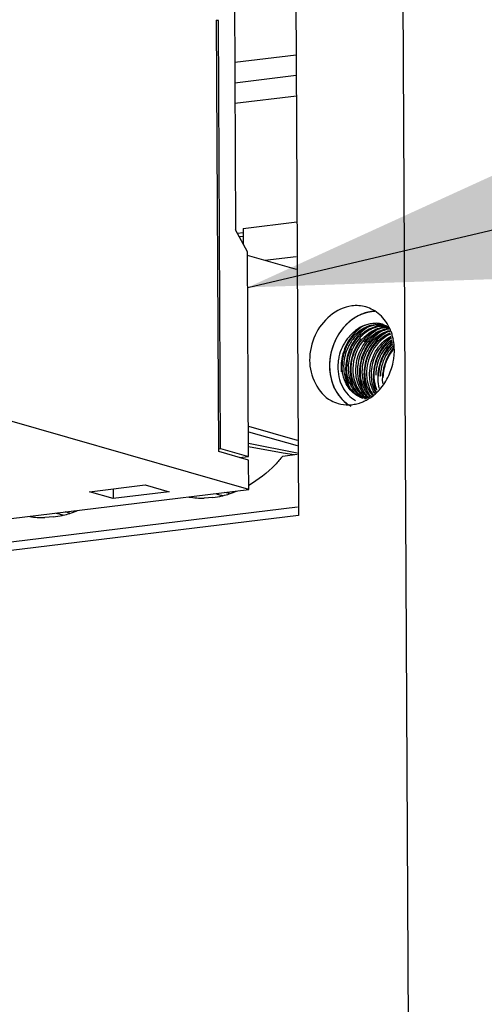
# Paper-space layout '45651_1_3' of a CAD drawing. Header units: millimetres. Extents: x -231 to 594, y 0 to 420.
# Tile 270 of 279: x 397.65 to 400.14, y 276.33 to 281.62. Entities that reach past the tile are written whole.
import ezdxf

# ---------------------------------------------------------------- set-up
doc = ezdxf.new("R2010")
doc.units = ezdxf.units.MM
doc.header["$LTSCALE"] = 32.67
doc.layers.get('0').update_dxf_attribs({"linetype": 'CONTINUOUS'})
doc.layers.add('02___PRT_ALL_AXES', color=7, linetype='CONTINUOUS')
doc.styles.get("Standard").update_dxf_attribs({"font": 'arial.ttf'})
doc.dimstyles.get("Standard").update_dxf_attribs({"dimtxt": 3.5, "dimasz": 2.5, "dimexe": 1, "dimexo": 0.0625, "dimtad": 1, "dimdsep": 46, "dimtxsty": 'STANDARD', "dimblk": '_FILLED', "dimblk1": '_FILLED', "dimblk2": '_FILLED', "dimcen": 0.09, "dimclrt": 5, "dimazin": 2, "dimtp": 0.01, "dimtm": 0.01, "dimtfac": 1, "dimtofl": 0, "dimtmove": 0, "dimatfit": 3, "dimldrblk": '_FILLED', "dimfxl": 1, "dimtolj": 1, "dimarcsym": 0})

# ---------------------------------------------------------------- blocks, each defined once
blk = doc.blocks.new('_FILLED')
at = {"color": 0, "linetype": 'BYBLOCK'}
blk.add_solid([(0, 0), (-1, 0.2), (-1, -0.2)], dxfattribs=at)

psp = doc.layouts.new('45651_1_3')

# ---------------------------------------------------------------- linework, layer by layer
at = {"color": 7, "linetype": 'CONTINUOUS'}
for p, q in [((399.465, 330.4571), (399.8166, 259.304)), ((398.7993, 281.7873), (398.8057, 280.4901)), ((398.7152, 279.299), (398.7038, 281.6184)), ((398.7145, 281.6153), (398.7038, 281.6184)), ((398.7145, 281.6153), (398.7043, 281.6141)), ((398.7258, 279.3156), (398.7145, 281.6153)), ((398.8705, 280.3734), (398.8057, 280.4901)), ((398.8759, 279.2727), (398.8705, 280.3734)), ((399.1329, 280.2769), (398.8706, 280.352)), ((398.8768, 279.0958), (397.5797, 279.467)), ((398.8751, 279.4354), (399.1375, 279.3603)), ((398.8753, 279.4055), (399.1376, 279.3314)), ((398.7151, 279.3143), (398.7258, 279.3156)), ((398.876, 279.253), (398.7152, 279.299)), ((398.7258, 279.3156), (398.8759, 279.2727)), ((398.8756, 279.3435), (399.1378, 279.2916)), ((398.8758, 279.326), (399.0627, 279.2932)), ((398.8278, 279.2668), (398.8759, 279.2727)), ((398.8768, 279.0958), (398.876, 279.253)), ((399.0625, 279.2931), (399.1212, 279.2828)), ((396.1989, 278.7689), (398.8768, 279.0958)), ((398.0202, 279.0831), (398.3207, 279.1198)), ((398.1488, 279.0463), (398.0202, 279.0831)), ((398.1486, 279.0988), (398.1488, 279.0463)), ((398.4494, 279.083), (398.1488, 279.0463)), ((398.3207, 279.1198), (398.4494, 279.083)), ((398.7721, 279.073), (398.7477, 279.08)), ((397.9144, 278.9683), (397.89, 278.9753))]:
    psp.add_line(p, q, dxfattribs=at)
at = {"color": 6, "linetype": 'CONTINUOUS'}
for p, q in [((399.1317, 281.4299), (398.8012, 281.3896)), ((398.8018, 281.2812), (399.1322, 281.3215)), ((398.8463, 280.4981), (399.1361, 280.5335)), ((398.8465, 280.4751), (398.8161, 280.4714)), ((398.8463, 280.4981), (398.8467, 280.4161)), ((398.8254, 280.4546), (398.8465, 280.4572)), ((399.1326, 280.3462), (398.963, 280.3255)), ((399.4917, 279.8958), (399.504, 279.8863)), ((399.0593, 279.2752), (399.1379, 279.2848)), ((398.6845, 279.0525), (398.6376, 279.0492)), ((399.1386, 278.9997), (396.4141, 278.6672)), ((397.8268, 278.9478), (397.7799, 278.9445))]:
    psp.add_line(p, q, dxfattribs=at)
at = {"color": 4, "linetype": 'CONTINUOUS'}
psp.add_line((398.8023, 281.1713), (399.1328, 281.2116), dxfattribs=at)
at = {"color": 6, "linetype": 'CONTINUOUS'}
for centre, radius, start, end in [((399.5563, 279.8456), 0.1431, 74.088, 87.7243), ((399.5742, 279.8334), 0.1499, 82.4462, 84.6804), ((399.6352, 279.7582), 0.2596, 137.4428, 143.9506), ((399.5758, 279.7883), 0.2035, 130.7333, 132.4045), ((399.6894, 279.7558), 0.2326, 127.7322, 128.2476), ((399.6872, 279.7587), 0.229, 123.1921, 127.744), ((399.6401, 279.7829), 0.1852, 114.7561, 118.6778), ((399.657, 279.777), 0.1867, 114.5815, 121.8372), ((399.6381, 279.7873), 0.1804, 111.7896, 114.7521), ((399.5991, 279.8166), 0.1597, 92.6803, 102.8068), ((399.6666, 279.7724), 0.189, 115.2187, 122.5157), ((399.7054, 279.761), 0.2176, 120.3353, 127.7346), ((399.6076, 279.8144), 0.1595, 92.9559, 100.2776), ((399.6624, 279.781), 0.1794, 111.7253, 115.1752), ((399.7375, 279.7431), 0.2306, 120.6995, 130.8302), ((399.6237, 279.8093), 0.1599, 92.6099, 102.7693), ((399.5826, 279.829), 0.1518, 85.1355, 87.2763), ((399.5987, 279.8218), 0.1545, 91.2112, 92.6236), ((399.5742, 279.8338), 0.1495, 81.8923, 82.4454), ((399.5743, 279.8341), 0.1493, 80.4385, 81.8925), ((399.5986, 279.8239), 0.1524, 85.0223, 91.2201), ((399.5827, 279.8299), 0.151, 83.9753, 85.1345), ((399.5827, 279.8306), 0.1503, 81.531, 83.9758), ((399.5743, 279.8344), 0.149, 79.4448, 80.4383), ((399.6073, 279.8198), 0.154, 87.3749, 92.9342), ((399.5828, 279.8311), 0.1497, 80.5889, 81.53), ((399.5988, 279.8258), 0.1505, 84.6003, 85.0082), ((399.5988, 279.826), 0.1503, 83.8455, 84.6003), ((399.6488, 279.7996), 0.1626, 96.0139, 102.4508), ((399.6073, 279.822), 0.1518, 86.3714, 87.3626), ((399.6233, 279.8146), 0.1546, 88.7805, 92.5583), ((399.6073, 279.8225), 0.1514, 85.7478, 86.3712), ((399.6859, 279.7772), 0.176, 107.9192, 111.9158), ((399.632, 279.8119), 0.1548, 90.5846, 91.1515), ((399.6576, 279.797), 0.1627, 98.8389, 100.1552), ((399.6846, 279.7812), 0.1717, 106.6228, 107.9074), ((399.6446, 279.7515), 0.2712, 143.9726, 155.5535), ((399.6751, 279.742), 0.2774, 147.5262, 158.7157), ((399.6806, 279.7406), 0.2443, 142.0398, 178.9903), ((399.6625, 279.7498), 0.2626, 139.7799, 147.4772), ((399.602, 279.7725), 0.2186, 134.636, 136.396), ((399.6306, 279.7621), 0.2237, 136.3069, 136.7863), ((399.6391, 279.7605), 0.223, 136.7238, 137.8803), ((399.6871, 279.7435), 0.2622, 142.0983, 143.717), ((399.6619, 279.75), 0.232, 140.943, 143.0021), ((399.6583, 279.753), 0.2274, 136.5822, 140.952), ((399.6635, 279.7538), 0.2227, 140.1551, 141.9995), ((399.6617, 279.7553), 0.2204, 136.8327, 140.1587), ((399.6545, 279.7566), 0.2221, 135.47, 136.5708), ((399.6954, 279.7405), 0.2324, 142.7946, 148.8136), ((399.7082, 279.7383), 0.2583, 141.0918, 144.0914), ((399.6594, 279.7574), 0.2172, 135.5278, 136.8285), ((399.6884, 279.7423), 0.234, 141.9998, 143.2055), ((399.678, 279.7505), 0.2207, 135.5262, 142.0257), ((399.6895, 279.7449), 0.2251, 139.4837, 142.7779), ((399.6854, 279.7632), 0.1944, 122.9032, 123.5122), ((399.6514, 279.7486), 0.2786, 155.5813, 167.2239), ((399.6241, 279.7566), 0.246, 157.5422, 167.5824), ((399.6212, 279.7577), 0.2428, 155.3446, 157.5054), ((399.6451, 279.7506), 0.2421, 161.4403, 179.1005), ((399.6311, 279.7545), 0.2443, 155.4223, 157.6877), ((399.6502, 279.7487), 0.2475, 155.3152, 161.3816), ((399.6607, 279.7456), 0.2495, 155.5268, 158.2921), ((399.6099, 279.7527), 0.2543, 164.1951, 170.1512), ((399.6446, 279.7499), 0.2716, 167.1656, 177.4367), ((399.6149, 279.7588), 0.2365, 167.6149, 179.3358), ((399.6309, 279.7508), 0.2579, 177.5039, 179.1571), ((399.6255, 279.7508), 0.2525, 179.1463, 185.3738), ((399.6587, 279.7436), 0.261, 177.5912, 182.3906), ((399.6503, 279.7433), 0.2526, 182.3951, 186.1625), ((399.6811, 279.7363), 0.2588, 177.3978, 177.658), ((399.6769, 279.7345), 0.216, 179.1082, 183.1644), ((399.7408, 279.7222), 0.269, 175.6129, 177.6863), ((399.7622, 279.716), 0.2658, 175.3187, 177.8435), ((399.7722, 279.7142), 0.2373, 173.6492, 179.3846), ((399.8518, 279.6872), 0.2569, 177.5944, 185.0569), ((399.6044, 279.722), 0.1643, 213.9044, 216.8851), ((399.6227, 279.7098), 0.1562, 216.7037, 225.3435), ((399.5369, 279.7162), 0.1372, 239.3513, 245.0831), ((399.5273, 279.7167), 0.135, 245.6602, 254.0195), ((399.5642, 279.7133), 0.1421, 232.1749, 237.9132), ((399.536, 279.7142), 0.1349, 245.0891, 250.2499), ((399.5848, 279.7142), 0.1492, 226.2305, 229.7496), ((399.5822, 279.7111), 0.1451, 229.7508, 233.4199), ((399.5627, 279.7109), 0.1392, 237.9298, 239.5775), ((399.5622, 279.7101), 0.1382, 239.5774, 241.3845), ((399.5801, 279.7083), 0.1416, 233.4225, 236.8387), ((399.5613, 279.7085), 0.1365, 241.3787, 246.4532), ((399.591, 279.7093), 0.1458, 230.1085, 233.4972), ((399.5519, 279.7093), 0.1347, 246.9673, 247.4103), ((399.5788, 279.7064), 0.1394, 236.8442, 238.4717), ((399.6113, 279.7095), 0.1522, 225.2382, 226.5277), ((399.589, 279.7066), 0.1425, 233.4948, 237.7996), ((399.5782, 279.7054), 0.1381, 238.4716, 240.7164), ((399.6102, 279.7084), 0.1506, 226.5269, 228.2465), ((399.6089, 279.7068), 0.1486, 228.2457, 230.323), ((399.6175, 279.7047), 0.1489, 225.3893, 229.4188), ((399.6073, 279.705), 0.1462, 230.3224, 232.8227), ((399.6159, 279.7028), 0.1464, 229.4288, 230.3146), ((399.648, 279.7029), 0.1568, 216.5914, 223.4092), ((399.6766, 279.6989), 0.1617, 216.4325, 216.9983), ((398.6161, 279.5686), 0.521, 287.4513, 292.0746), ((398.6281, 279.5007), 0.4516, 260.9366, 271.2019), ((398.6258, 279.5323), 0.4834, 276.9838, 282.7445), ((398.8248, 279.4531), 0.3999, 251.8011, 254.0252), ((398.8247, 279.4527), 0.3995, 254.0267, 257.2413), ((398.6233, 279.5442), 0.4956, 282.7235, 283.2883), ((398.6211, 279.5528), 0.5044, 283.299, 287.4444), ((397.7584, 279.4639), 0.521, 287.4513, 292.0746), ((397.7704, 279.396), 0.4516, 260.9366, 271.2019), ((397.768, 279.4276), 0.4834, 276.9838, 282.7445), ((397.9671, 279.3484), 0.3999, 251.8011, 254.0252), ((397.967, 279.348), 0.3995, 254.0267, 257.2413), ((397.7655, 279.4395), 0.4956, 282.7235, 283.2883), ((397.7634, 279.4481), 0.5044, 283.299, 287.4444)]:
    psp.add_arc(centre, radius, start, end, dxfattribs=at)
at = {"color": 4, "linetype": 'CONTINUOUS'}
for points, knots in [([(399.5378, 280.0515), (399.5355, 280.0511), (399.5307, 280.0503), (399.5253, 280.0494), (399.5218, 280.0488), (399.5203, 280.0485), (399.5191, 280.0483), (399.5178, 280.048), (399.5157, 280.0474), (399.5126, 280.0466), (399.5089, 280.0456), (399.5052, 280.0446), (399.5021, 280.0437), (399.4997, 280.0431), (399.4978, 280.0424), (399.496, 280.0418), (399.4924, 280.0404), (399.4881, 280.0388), (399.4839, 280.0372), (399.4815, 280.0363), (399.4796, 280.0356), (399.4779, 280.0347), (399.4755, 280.0336), (399.4714, 280.0316), (399.4666, 280.0293), (399.4625, 280.0273), (399.4601, 280.0261), (399.4578, 280.0247), (399.455, 280.023), (399.4515, 280.0209), (399.4481, 280.0188), (399.4452, 280.0171), (399.4432, 280.0159), (399.4421, 280.0152), (399.4409, 280.0143), (399.4395, 280.0133), (399.4361, 280.0108), (399.431, 280.0071), (399.4265, 280.0038), (399.4242, 280.0022)], [0, 0, 0, 0, 0.0625, 0.125, 0.140625, 0.15625, 0.164062, 0.171875, 0.1875, 0.21875, 0.25, 0.28125, 0.3125, 0.328125, 0.34375, 0.359375, 0.375, 0.4375, 0.46875, 0.484375, 0.5, 0.515625, 0.53125, 0.5625, 0.625, 0.65625, 0.671875, 0.6875, 0.71875, 0.75, 0.78125, 0.8125, 0.828125, 0.835938, 0.84375, 0.859375, 0.875, 0.9375, 1, 1, 1, 1]), ([(399.4242, 280.0022), (399.4216, 279.9999), (399.4165, 279.9954), (399.4107, 279.9902), (399.4068, 279.9868), (399.4052, 279.9854), (399.4039, 279.9843), (399.4027, 279.983), (399.4007, 279.9808), (399.3977, 279.9776), (399.3941, 279.9738), (399.3906, 279.9699), (399.3876, 279.9667), (399.3855, 279.9645), (399.3843, 279.9632), (399.3833, 279.9617), (399.3819, 279.96), (399.3787, 279.9557), (399.3749, 279.9508), (399.3712, 279.9459), (399.3693, 279.9434), (399.3682, 279.942), (399.3674, 279.941), (399.3667, 279.9398), (399.3658, 279.9383), (399.3641, 279.9356), (399.3608, 279.9303), (399.3575, 279.9249), (399.3546, 279.9204), (399.3534, 279.9185), (399.3525, 279.917), (399.3516, 279.9154), (399.3502, 279.9125), (399.3482, 279.9085), (399.3457, 279.9036), (399.3433, 279.8988), (399.3413, 279.8947), (399.3398, 279.8919), (399.3391, 279.8903), (399.3384, 279.8885), (399.3376, 279.8864), (399.3356, 279.8813), (399.3325, 279.8736), (399.3299, 279.8668), (399.3285, 279.8633)], [0, 0, 0, 0, 0.0625, 0.125, 0.140625, 0.15625, 0.164062, 0.171875, 0.1875, 0.21875, 0.25, 0.28125, 0.3125, 0.328125, 0.335938, 0.34375, 0.359375, 0.375, 0.4375, 0.46875, 0.484375, 0.492188, 0.5, 0.507812, 0.515625, 0.53125, 0.5625, 0.625, 0.640625, 0.65625, 0.664062, 0.671875, 0.6875, 0.71875, 0.75, 0.78125, 0.8125, 0.828125, 0.835938, 0.84375, 0.859375, 0.875, 0.9375, 1, 1, 1, 1]), ([(399.322, 279.8417), (399.3216, 279.8401), (399.3208, 279.8369), (399.3198, 279.8329), (399.3191, 279.8301), (399.3188, 279.8285), (399.3182, 279.8258), (399.3175, 279.822), (399.3166, 279.8176), (399.3159, 279.8142), (399.3154, 279.8107), (399.3149, 279.8072), (399.3143, 279.8037), (399.3139, 279.8011), (399.3137, 279.7985), (399.3133, 279.795), (399.3129, 279.7915), (399.3125, 279.788), (399.3122, 279.7845), (399.312, 279.7802), (399.3117, 279.7758), (399.3115, 279.7723), (399.3114, 279.7686), (399.3113, 279.764), (399.3112, 279.7604), (399.3112, 279.7586)], [0, 0, 0, 0, 0.0625, 0.125, 0.15625, 0.171875, 0.1875, 0.25, 0.3125, 0.34375, 0.375, 0.4375, 0.46875, 0.5, 0.53125, 0.5625, 0.625, 0.65625, 0.6875, 0.75, 0.8125, 0.84375, 0.875, 0.9375, 1, 1, 1, 1]), ([(399.3285, 279.8633), (399.3284, 279.863), (399.3282, 279.8623), (399.3279, 279.8615), (399.3277, 279.8609), (399.3274, 279.86), (399.3269, 279.8584), (399.3262, 279.8562), (399.3253, 279.8535), (399.3245, 279.8508), (399.3239, 279.8485), (399.3234, 279.8469), (399.3231, 279.846), (399.3228, 279.8448), (399.3224, 279.8434), (399.3221, 279.8423), (399.322, 279.8417)], [0, 0, 0, 0, 0.0625, 0.125, 0.15625, 0.1875, 0.25, 0.375, 0.5, 0.625, 0.75, 0.8125, 0.84375, 0.875, 0.9375, 1, 1, 1, 1]), ([(399.3112, 279.7586), (399.3116, 279.7534), (399.3121, 279.7457), (399.3129, 279.7354), (399.3134, 279.729), (399.3137, 279.7238), (399.314, 279.7206), (399.3141, 279.7183), (399.3142, 279.7171), (399.3145, 279.7158), (399.3149, 279.7142), (399.3157, 279.7104), (399.3169, 279.7048), (399.3186, 279.6972), (399.32, 279.6909), (399.321, 279.6859), (399.3217, 279.6827), (399.3223, 279.6802), (399.3226, 279.6786), (399.3229, 279.6773), (399.3233, 279.6762), (399.3241, 279.6742), (399.3251, 279.6713), (399.3269, 279.6667), (399.3291, 279.661), (399.3313, 279.6552), (399.333, 279.6506), (399.3343, 279.6472), (399.3354, 279.6443), (399.3362, 279.6423), (399.3366, 279.6412), (399.3369, 279.6403), (399.3374, 279.6395), (399.338, 279.6384), (399.3391, 279.6366), (399.3406, 279.634), (399.3424, 279.6308), (399.3448, 279.6266), (399.3479, 279.6213), (399.3509, 279.616), (399.3533, 279.6117), (399.3548, 279.6091), (399.3559, 279.6072), (399.3565, 279.6062), (399.3573, 279.6053), (399.3582, 279.6042), (399.3597, 279.6024), (399.3616, 279.6001), (399.3646, 279.5964), (399.3684, 279.5918), (399.3722, 279.5873), (399.3752, 279.5836), (399.3771, 279.5814), (399.3786, 279.5795), (399.3795, 279.5784), (399.3803, 279.5774), (399.3811, 279.5767), (399.3827, 279.5754), (399.3849, 279.5735), (399.3884, 279.5705), (399.3928, 279.5668), (399.3998, 279.5609), (399.4051, 279.5564), (399.4086, 279.5534)], [0, 0, 0, 0, 0.0625, 0.09375, 0.125, 0.140625, 0.15625, 0.164062, 0.167969, 0.171875, 0.179688, 0.1875, 0.21875, 0.25, 0.28125, 0.296875, 0.3125, 0.320312, 0.328125, 0.332031, 0.335938, 0.34375, 0.359375, 0.375, 0.40625, 0.4375, 0.453125, 0.46875, 0.484375, 0.492188, 0.496094, 0.5, 0.503906, 0.507812, 0.515625, 0.53125, 0.546875, 0.5625, 0.59375, 0.625, 0.640625, 0.65625, 0.664062, 0.667969, 0.671875, 0.679688, 0.6875, 0.703125, 0.71875, 0.75, 0.78125, 0.796875, 0.8125, 0.820312, 0.828125, 0.832031, 0.835938, 0.84375, 0.859375, 0.875, 0.90625, 0.9375, 1, 1, 1, 1])]:
    psp.add_open_spline(points, degree=3, knots=knots, dxfattribs=at)
at = {"color": 6, "linetype": 'CONTINUOUS'}
for points, knots in [([(399.5613, 279.9879), (399.5554, 279.9881), (399.5313, 279.9872), (399.5075, 279.9806), (399.491, 279.9732)], [0, 0, 0, 0, 0.24614, 1, 1, 1, 1]), ([(399.4948, 279.9759), (399.5002, 279.9782), (399.5217, 279.9861), (399.545, 279.9893), (399.562, 279.9886)], [0, 0, 0, 0, 0.25651, 1, 1, 1, 1]), ([(399.4385, 279.9386), (399.4299, 279.9313), (399.3971, 279.8984), (399.3747, 279.8556), (399.3652, 279.8219)], [0, 0, 0, 0, 0.244041, 1, 1, 1, 1]), ([(399.4385, 279.9386), (399.4427, 279.9425), (399.4597, 279.9574), (399.4793, 279.9693), (399.4948, 279.9759)], [0, 0, 0, 0, 0.256371, 1, 1, 1, 1]), ([(399.491, 279.9732), (399.4867, 279.9713), (399.4697, 279.9628), (399.4539, 279.9519), (399.443, 279.9425)], [0, 0, 0, 0, 0.245207, 1, 1, 1, 1]), ([(399.4907, 279.9733), (399.4865, 279.9706), (399.4696, 279.959), (399.4544, 279.9452), (399.444, 279.9338)], [0, 0, 0, 0, 0.245916, 1, 1, 1, 1]), ([(399.4485, 279.928), (399.4554, 279.9349), (399.4836, 279.9593), (399.5191, 279.9759), (399.5463, 279.9808)], [0, 0, 0, 0, 0.261183, 1, 1, 1, 1]), ([(399.5141, 279.9655), (399.5086, 279.963), (399.4866, 279.9515), (399.4669, 279.9358), (399.4539, 279.9223)], [0, 0, 0, 0, 0.244386, 1, 1, 1, 1]), ([(399.5141, 279.9655), (399.5093, 279.9624), (399.4902, 279.949), (399.4733, 279.9327), (399.462, 279.9193)], [0, 0, 0, 0, 0.245697, 1, 1, 1, 1]), ([(399.4689, 279.9166), (399.4756, 279.9236), (399.5027, 279.9486), (399.537, 279.9663), (399.5637, 279.9723)], [0, 0, 0, 0, 0.260692, 1, 1, 1, 1]), ([(399.547, 279.962), (399.5405, 279.9595), (399.5145, 279.9473), (399.4915, 279.9292), (399.4767, 279.9134)], [0, 0, 0, 0, 0.244049, 1, 1, 1, 1]), ([(399.4961, 279.9123), (399.5027, 279.9189), (399.5292, 279.9428), (399.5625, 279.9595), (399.5883, 279.9653)], [0, 0, 0, 0, 0.259905, 1, 1, 1, 1]), ([(399.5017, 279.7262), (399.5024, 279.7708), (399.5282, 279.859), (399.5982, 279.9209), (399.6377, 279.9364)], [0, 0, 0, 0, 0.512394, 1, 1, 1, 1]), ([(399.5512, 279.9454), (399.547, 279.943), (399.5301, 279.9329), (399.5147, 279.9202), (399.5043, 279.9096)], [0, 0, 0, 0, 0.245966, 1, 1, 1, 1]), ([(399.639, 279.9309), (399.6047, 279.9156), (399.5437, 279.8618), (399.5162, 279.7863), (399.5118, 279.7471)], [0, 0, 0, 0, 0.4876, 1, 1, 1, 1]), ([(399.5898, 279.9807), (399.5835, 279.981), (399.5575, 279.9807), (399.5318, 279.9737), (399.5141, 279.9655)], [0, 0, 0, 0, 0.246068, 1, 1, 1, 1]), ([(399.565, 279.9318), (399.5607, 279.9291), (399.5437, 279.9173), (399.5285, 279.9029), (399.5184, 279.8911)], [0, 0, 0, 0, 0.245933, 1, 1, 1, 1]), ([(399.6289, 279.9667), (399.6142, 279.9664), (399.5944, 279.9632), (399.5758, 279.9566), (399.5711, 279.9547)], [0, 0, 0, 0, 0.745096, 1, 1, 1, 1]), ([(399.5798, 279.9264), (399.584, 279.9292), (399.6012, 279.9393), (399.62, 279.9467), (399.6344, 279.9503)], [0, 0, 0, 0, 0.255484, 1, 1, 1, 1]), ([(399.4005, 279.8589), (399.4032, 279.8649), (399.4149, 279.888), (399.4304, 279.9092), (399.4437, 279.9232)], [0, 0, 0, 0, 0.253182, 1, 1, 1, 1]), ([(399.4539, 279.9223), (399.4493, 279.9176), (399.4316, 279.8975), (399.4174, 279.8744), (399.409, 279.8561)], [0, 0, 0, 0, 0.246856, 1, 1, 1, 1]), ([(399.4253, 279.852), (399.428, 279.8579), (399.4395, 279.8806), (399.4546, 279.9014), (399.4676, 279.9153)], [0, 0, 0, 0, 0.253096, 1, 1, 1, 1]), ([(399.4277, 279.7474), (399.4281, 279.7727), (399.4372, 279.8236), (399.4613, 279.8693), (399.4766, 279.8896)], [0, 0, 0, 0, 0.499444, 1, 1, 1, 1]), ([(399.4737, 279.9101), (399.4614, 279.8966), (399.4472, 279.8764), (399.4362, 279.8546), (399.4337, 279.8489)], [0, 0, 0, 0, 0.747053, 1, 1, 1, 1]), ([(399.477, 279.7333), (399.4776, 279.771), (399.4967, 279.8459), (399.5475, 279.905), (399.578, 279.9253)], [0, 0, 0, 0, 0.506871, 1, 1, 1, 1]), ([(399.5821, 279.9196), (399.556, 279.9013), (399.5115, 279.851), (399.4913, 279.7876), (399.4873, 279.755)], [0, 0, 0, 0, 0.492584, 1, 1, 1, 1]), ([(399.5868, 279.9176), (399.5601, 279.8947), (399.5181, 279.8381), (399.5, 279.7707), (399.4973, 279.7377)], [0, 0, 0, 0, 0.515168, 1, 1, 1, 1]), ([(399.5263, 279.7192), (399.5269, 279.7598), (399.5487, 279.8403), (399.6073, 279.9009), (399.6417, 279.9197)], [0, 0, 0, 0, 0.508914, 1, 1, 1, 1]), ([(399.6433, 279.9132), (399.6141, 279.8956), (399.5638, 279.8435), (399.5403, 279.7756), (399.5364, 279.7404)], [0, 0, 0, 0, 0.490824, 1, 1, 1, 1]), ([(399.6438, 279.9099), (399.6149, 279.8869), (399.5668, 279.8256), (399.5473, 279.7503), (399.5458, 279.712)], [0, 0, 0, 0, 0.490831, 1, 1, 1, 1]), ([(399.551, 279.7121), (399.5514, 279.7486), (399.5694, 279.8213), (399.6174, 279.8793), (399.6464, 279.9)], [0, 0, 0, 0, 0.50575, 1, 1, 1, 1]), ([(399.6482, 279.8925), (399.6243, 279.8738), (399.5839, 279.8247), (399.5645, 279.7643), (399.561, 279.7333)], [0, 0, 0, 0, 0.493772, 1, 1, 1, 1]), ([(399.6495, 279.8861), (399.6264, 279.8633), (399.5879, 279.8064), (399.572, 279.7395), (399.5705, 279.7051)], [0, 0, 0, 0, 0.484821, 1, 1, 1, 1]), ([(399.5757, 279.7051), (399.5761, 279.7373), (399.5903, 279.8017), (399.6284, 279.8558), (399.6519, 279.8774)], [0, 0, 0, 0, 0.502935, 1, 1, 1, 1]), ([(399.5192, 279.8766), (399.5123, 279.8664), (399.4883, 279.8253), (399.4753, 279.7779), (399.4726, 279.7428)], [0, 0, 0, 0, 0.258606, 1, 1, 1, 1]), ([(399.6539, 279.8688), (399.6446, 279.8595), (399.6105, 279.8187), (399.5904, 279.7664), (399.5858, 279.7267)], [0, 0, 0, 0, 0.247529, 1, 1, 1, 1]), ([(399.6559, 279.859), (399.6473, 279.8485), (399.6145, 279.8008), (399.597, 279.7423), (399.5952, 279.698)], [0, 0, 0, 0, 0.233705, 1, 1, 1, 1]), ([(399.6003, 279.698), (399.6007, 279.7257), (399.6115, 279.7814), (399.6401, 279.8303), (399.6581, 279.8513)], [0, 0, 0, 0, 0.500505, 1, 1, 1, 1]), ([(399.3593, 279.7962), (399.3571, 279.7833), (399.3522, 279.7331), (399.363, 279.6811), (399.3801, 279.648)], [0, 0, 0, 0, 0.259956, 1, 1, 1, 1]), ([(399.4356, 279.6174), (399.4168, 279.6344), (399.3867, 279.6804), (399.3781, 279.7339), (399.3784, 279.7615)], [0, 0, 0, 0, 0.47844, 1, 1, 1, 1]), ([(399.387, 279.759), (399.3867, 279.7383), (399.3914, 279.6976), (399.4083, 279.66), (399.4193, 279.6438)], [0, 0, 0, 0, 0.514464, 1, 1, 1, 1]), ([(399.4603, 279.6104), (399.4415, 279.6273), (399.4113, 279.6733), (399.4027, 279.7269), (399.4031, 279.7544)], [0, 0, 0, 0, 0.478853, 1, 1, 1, 1]), ([(399.4116, 279.752), (399.4115, 279.7416), (399.4132, 279.7018), (399.4268, 279.6623), (399.4432, 279.6379)], [0, 0, 0, 0, 0.261416, 1, 1, 1, 1]), ([(399.4226, 279.7469), (399.4222, 279.7373), (399.4227, 279.7001), (399.4316, 279.6629), (399.4432, 279.6379)], [0, 0, 0, 0, 0.258475, 1, 1, 1, 1]), ([(399.4816, 279.6065), (399.4638, 279.6235), (399.4352, 279.6686), (399.4273, 279.7207), (399.4277, 279.7474)], [0, 0, 0, 0, 0.480326, 1, 1, 1, 1]), ([(399.4363, 279.7449), (399.4361, 279.7345), (399.4381, 279.6946), (399.4516, 279.6548), (399.468, 279.6303)], [0, 0, 0, 0, 0.261966, 1, 1, 1, 1]), ([(399.5041, 279.6014), (399.4869, 279.6185), (399.4596, 279.663), (399.4519, 279.7142), (399.4524, 279.7403)], [0, 0, 0, 0, 0.480782, 1, 1, 1, 1]), ([(399.4613, 279.7226), (399.4618, 279.7127), (399.4661, 279.6753), (399.4809, 279.6387), (399.4975, 279.6164)], [0, 0, 0, 0, 0.262213, 1, 1, 1, 1]), ([(399.472, 279.7331), (399.4716, 279.7229), (399.4724, 279.6827), (399.4828, 279.6423), (399.4965, 279.6157)], [0, 0, 0, 0, 0.254717, 1, 1, 1, 1]), ([(399.5299, 279.5932), (399.5123, 279.6103), (399.4845, 279.6552), (399.4766, 279.7068), (399.477, 279.7333)], [0, 0, 0, 0, 0.480068, 1, 1, 1, 1]), ([(399.4856, 279.7308), (399.4854, 279.7196), (399.4881, 279.677), (399.5034, 279.6346), (399.5221, 279.6094)], [0, 0, 0, 0, 0.263849, 1, 1, 1, 1]), ([(399.4966, 279.726), (399.4962, 279.7161), (399.4969, 279.676), (399.5074, 279.6357), (399.5212, 279.6088)], [0, 0, 0, 0, 0.247388, 1, 1, 1, 1]), ([(399.5428, 279.599), (399.536, 279.6073), (399.5109, 279.6451), (399.5012, 279.6919), (399.5017, 279.7262)], [0, 0, 0, 0, 0.238536, 1, 1, 1, 1]), ([(399.5103, 279.7238), (399.5101, 279.7126), (399.5127, 279.6702), (399.5279, 279.628), (399.5465, 279.6028)], [0, 0, 0, 0, 0.263726, 1, 1, 1, 1]), ([(399.5544, 279.6105), (399.5497, 279.6182), (399.5326, 279.6519), (399.526, 279.6905), (399.5263, 279.7192)], [0, 0, 0, 0, 0.240424, 1, 1, 1, 1]), ([(399.3991, 279.7162), (399.3998, 279.7098), (399.4035, 279.685), (399.4111, 279.6607), (399.4191, 279.6439)], [0, 0, 0, 0, 0.256187, 1, 1, 1, 1]), ([(399.5349, 279.7167), (399.5348, 279.7077), (399.5363, 279.673), (399.5463, 279.6385), (399.5585, 279.6159)], [0, 0, 0, 0, 0.259793, 1, 1, 1, 1]), ([(399.5458, 279.712), (399.5454, 279.7036), (399.5457, 279.6718), (399.552, 279.6401), (399.5601, 279.6183)], [0, 0, 0, 0, 0.266927, 1, 1, 1, 1]), ([(399.5671, 279.6269), (399.5643, 279.6334), (399.5545, 279.6608), (399.5507, 279.6902), (399.551, 279.7121)], [0, 0, 0, 0, 0.243034, 1, 1, 1, 1]), ([(399.5705, 279.7051), (399.5703, 279.6994), (399.57, 279.6776), (399.5726, 279.6557), (399.5762, 279.6399)], [0, 0, 0, 0, 0.258997, 1, 1, 1, 1]), ([(399.3801, 279.648), (399.3882, 279.6324), (399.4081, 279.6036), (399.4358, 279.582), (399.4504, 279.5737)], [0, 0, 0, 0, 0.510645, 1, 1, 1, 1]), ([(399.4193, 279.6438), (399.4225, 279.6391), (399.4358, 279.6214), (399.4529, 279.6066), (399.467, 279.5982)], [0, 0, 0, 0, 0.257316, 1, 1, 1, 1]), ([(399.4432, 279.6379), (399.4455, 279.6343), (399.4553, 279.6207), (399.4673, 279.6087), (399.4771, 279.6011)], [0, 0, 0, 0, 0.255784, 1, 1, 1, 1]), ([(399.0593, 279.2752), (399.0464, 279.259), (398.9934, 279.1982), (398.9291, 279.147), (398.877, 279.1174)], [0, 0, 0, 0, 0.256748, 1, 1, 1, 1])]:
    psp.add_open_spline(points, degree=3, knots=knots, dxfattribs=at)
for points in [[(399.5463, 279.9808), (399.56, 279.9833), (399.5742, 279.984), (399.5881, 279.9827)], [(399.5454, 279.9385), (399.5313, 279.9274), (399.5184, 279.9145), (399.5072, 279.9005)], [(399.5722, 279.9331), (399.5518, 279.9173), (399.5338, 279.8979), (399.5192, 279.8766)], [(399.5205, 279.9051), (399.5319, 279.9167), (399.5447, 279.9271), (399.5585, 279.9356)], [(399.5791, 279.9713), (399.5682, 279.9693), (399.5573, 279.9661), (399.547, 279.962)], [(399.5793, 279.9468), (399.5903, 279.9518), (399.6019, 279.9557), (399.6137, 279.9584)], [(399.6202, 279.9404), (399.6068, 279.935), (399.594, 279.928), (399.5821, 279.9196)], [(399.6289, 279.9572), (399.6176, 279.9552), (399.6066, 279.9519), (399.596, 279.9477)], [(399.4757, 279.8986), (399.4443, 279.8557), (399.4251, 279.8013), (399.4226, 279.7481)], [(399.4524, 279.7403), (399.4532, 279.7904), (399.4711, 279.8423), (399.501, 279.8824)], [(399.4051, 279.8472), (399.3937, 279.8195), (399.3874, 279.7891), (399.387, 279.759)], [(399.4166, 279.8427), (399.4057, 279.8147), (399.3992, 279.7846), (399.3979, 279.7546)], [(399.4289, 279.8379), (399.4181, 279.8107), (399.4121, 279.7812), (399.4116, 279.752)], [(399.4966, 279.8608), (399.4785, 279.8311), (399.4669, 279.7967), (399.4627, 279.7621)], [(399.4627, 279.7621), (399.4617, 279.7541), (399.4611, 279.746), (399.461, 279.7379)], [(399.4873, 279.755), (399.4864, 279.747), (399.4857, 279.7389), (399.4856, 279.7308)], [(399.5118, 279.7471), (399.5109, 279.7394), (399.5104, 279.7316), (399.5103, 279.7238)], [(399.561, 279.7333), (399.5601, 279.7255), (399.5597, 279.7176), (399.5596, 279.7097)], [(399.5858, 279.7267), (399.5849, 279.7187), (399.5844, 279.7107), (399.5842, 279.7026)], [(399.4717, 279.5937), (399.4586, 279.5997), (399.4463, 279.6078), (399.4356, 279.6174)], [(399.473, 279.6234), (399.4801, 279.6139), (399.4884, 279.6051), (399.4975, 279.5974)], [(399.4992, 279.5854), (399.485, 279.5914), (399.4717, 279.6001), (399.4603, 279.6104)]]:
    psp.add_open_spline(points, degree=3, dxfattribs=at)
at = {"layer": '02___PRT_ALL_AXES', "color": 3, "linetype": 'CONTINUOUS'}
for p, q in [((399.1298, 281.8254), (399.1439, 278.9556)), ((399.1439, 278.9556), (396.2972, 278.6082))]:
    psp.add_line(p, q, dxfattribs=at)
for centre, radius, start, end in [((399.454, 279.8925), 0.1911, 74.1478, 97.0293), ((399.4549, 279.8963), 0.1872, 61.3175, 74.098), ((399.4255, 279.8658), 0.23, 27.9501, 35.631), ((399.4085, 279.8569), 0.2492, 20.806, 27.9139), ((399.3642, 279.8432), 0.2956, 0.2793, 11.3081), ((399.3282, 279.8462), 0.3319, 342.4376, 350.4538), ((399.3373, 279.8431), 0.3223, 335.2664, 342.4649), ((399.409, 279.7374), 0.1872, 241.3175, 254.098), ((399.3912, 279.7964), 0.25, 298.2623, 308.5696), ((399.4098, 279.7404), 0.1904, 254.1219, 271.9059)]:
    psp.add_arc(centre, radius, start, end, dxfattribs=at)
at = {"layer": '02___PRT_ALL_AXES', "color": 7, "linetype": 'CONTINUOUS'}
psp.add_arc((399.5939, 279.7892), 0.2723, 128.5895, 137.0483, dxfattribs=at)
at = {"layer": '02___PRT_ALL_AXES', "color": 3, "linetype": 'CONTINUOUS'}
for points in [[(399.4306, 280.0822), (399.3474, 280.072), (399.269, 280.0016), (399.2339, 279.9254)], [(399.2339, 279.9254), (399.2144, 279.8832), (399.2038, 279.8356), (399.204, 279.789)], [(399.204, 279.789), (399.2044, 279.7075), (399.2476, 279.6123), (399.3191, 279.5731)]]:
    psp.add_open_spline(points, degree=3, dxfattribs=at)
at = {"layer": '02___PRT_ALL_AXES', "color": 7, "linetype": 'CONTINUOUS'}
for points in [[(399.555, 280.0528), (399.5082, 280.0513), (399.4607, 280.0312), (399.424, 280.002)], [(399.3411, 279.8947), (399.3216, 279.8525), (399.311, 279.8049), (399.3112, 279.7583)], [(399.3112, 279.7583), (399.3114, 279.7141), (399.3217, 279.6684), (399.3424, 279.6294)], [(399.3424, 279.6294), (399.3613, 279.5938), (399.391, 279.5618), (399.4263, 279.5424)]]:
    psp.add_open_spline(points, degree=3, dxfattribs=at)
at = {"layer": '02___PRT_ALL_AXES', "color": 3, "linetype": 'CONTINUOUS'}
for points, knots in [([(399.6125, 279.9998), (399.6034, 280.0124), (399.583, 280.0354), (399.558, 280.0533), (399.5448, 280.0605)], [0, 0, 0, 0, 0.507394, 1, 1, 1, 1]), ([(399.6542, 279.9012), (399.6526, 279.9088), (399.649, 279.9237), (399.6442, 279.9383), (399.6414, 279.9455)], [0, 0, 0, 0, 0.503391, 1, 1, 1, 1]), ([(399.6555, 279.7911), (399.657, 279.8), (399.6592, 279.8178), (399.6599, 279.8358), (399.6599, 279.8447)], [0, 0, 0, 0, 0.503289, 1, 1, 1, 1]), ([(399.5798, 279.6318), (399.59, 279.6431), (399.6087, 279.6674), (399.6235, 279.6942), (399.63, 279.7083)], [0, 0, 0, 0, 0.495105, 1, 1, 1, 1]), ([(399.5471, 279.6009), (399.5529, 279.6056), (399.5642, 279.6155), (399.5748, 279.6262), (399.5798, 279.6318)], [0, 0, 0, 0, 0.496323, 1, 1, 1, 1]), ([(399.4161, 279.5502), (399.4254, 279.5505), (399.4441, 279.5524), (399.4624, 279.557), (399.4714, 279.5599)], [0, 0, 0, 0, 0.495402, 1, 1, 1, 1]), ([(399.4714, 279.5599), (399.4779, 279.562), (399.4909, 279.5669), (399.5034, 279.5729), (399.5096, 279.5762)], [0, 0, 0, 0, 0.496081, 1, 1, 1, 1])]:
    psp.add_open_spline(points, degree=3, knots=knots, dxfattribs=at)
at = {"layer": '02___PRT_ALL_AXES', "color": 7, "linetype": 'CONTINUOUS'}
psp.add_open_spline([(399.3946, 279.9747), (399.3837, 279.9631), (399.3637, 279.9377), (399.3479, 279.9095), (399.3411, 279.8947)], degree=3, knots=[0, 0, 0, 0, 0.49474, 1, 1, 1, 1], dxfattribs=at)

# ---------------------------------------------------------------- leaders
at = {"color": 2, "linetype": 'CONTINUOUS'}
psp.add_leader([(398.8714, 280.1813), (457.4158, 293.9481), (461.4158, 293.9481)], dimstyle='STANDARD', override={"dimtad": 0}, dxfattribs=at)

doc.saveas('drawing.dxf')
